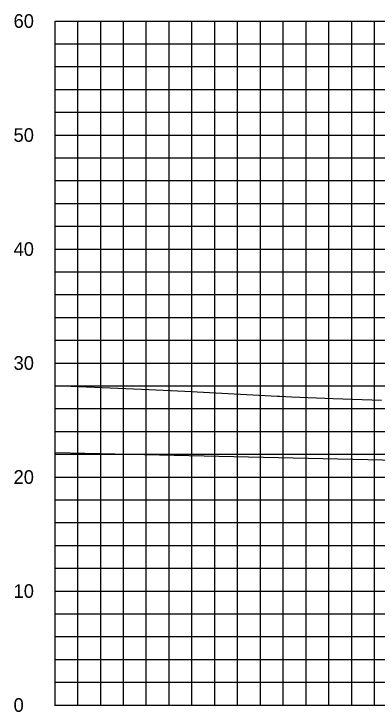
# Model space of a CAD drawing. Extents: x 1797809 to 2198143, y 249608 to 1237864.
# Drawn here: x 2196071.1 to 2196102.9, y 1237162.5 to 1237223.7 of the extents above; entities that cross this region are included whole.
import ezdxf

# ---------------------------------------------------------------- set-up
doc = ezdxf.new("R2010")
doc.units = 0
for name, color, linetype in [('31', 7, 'Continuous'), ('60', 7, 'Continuous'), ('DESIGN - SHEET - Light Grid', 7, 'Continuous'), ('DESIGN - TRAFFIC CONTROL PERMANENT - Signs', 7, 'Continuous'), ('GSSHT', 7, 'Continuous')]:
    doc.layers.add(name, color=color, linetype=linetype)

msp = doc.modelspace()

# ---------------------------------------------------------------- linework, layer by layer
at = {"layer": '60'}
for p, q in [((2196074.707, 1237163.106), (2196074.707, 1237223.106)), ((2196074.707, 1237163.046), (2196074.707, 1237163.106)), ((2196074.707, 1237163.106), (2196204.707, 1237163.106)), ((2196084.707, 1237163.046), (2196084.707, 1237163.106)), ((2196094.707, 1237163.046), (2196094.707, 1237163.106))]:
    msp.add_line(p, q, dxfattribs=at)
at = {"layer": 'DESIGN - SHEET - Light Grid'}
msp.add_lwpolyline([(2196074.707, 1237191.125), (2196082.299, 1237190.818), (2196086.07, 1237190.622), (2196094.194, 1237190.201), (2196094.374, 1237190.189), (2196095.442, 1237190.128), (2196096.151, 1237190.104), (2196099.096, 1237189.996), (2196103.309, 1237189.844)], dxfattribs=at)
at = {"layer": 'DESIGN - TRAFFIC CONTROL PERMANENT - Signs'}
msp.add_lwpolyline([(2196074.707, 1237185.246), (2196104.707, 1237184.586), (2196112.707, 1237184.266), (2196114.707, 1237184.186), (2196135.707, 1237180.686), (2196138.707, 1237180.686), (2196149.099, 1237183.284)], dxfattribs=at)
at = {"layer": 'GSSHT'}
for p, q in [((2196074.707, 1237223.106), (2196204.707, 1237223.106)), ((2196076.707, 1237163.106), (2196076.707, 1237223.106)), ((2196078.707, 1237163.106), (2196078.707, 1237223.106)), ((2196080.707, 1237163.106), (2196080.707, 1237223.106)), ((2196082.707, 1237163.106), (2196082.707, 1237223.106)), ((2196084.707, 1237163.106), (2196084.707, 1237223.106)), ((2196086.707, 1237163.106), (2196086.707, 1237223.106)), ((2196088.707, 1237163.106), (2196088.707, 1237223.106)), ((2196090.707, 1237163.106), (2196090.707, 1237223.106)), ((2196092.707, 1237163.106), (2196092.707, 1237223.106)), ((2196094.707, 1237163.106), (2196094.707, 1237223.106)), ((2196096.707, 1237163.106), (2196096.707, 1237223.106)), ((2196098.707, 1237163.106), (2196098.707, 1237223.106)), ((2196100.707, 1237163.106), (2196100.707, 1237223.106)), ((2196102.707, 1237163.106), (2196102.707, 1237223.106)), ((2196074.707, 1237221.106), (2196204.707, 1237221.106)), ((2196074.707, 1237219.106), (2196204.707, 1237219.106)), ((2196074.707, 1237217.106), (2196204.707, 1237217.106)), ((2196074.707, 1237215.106), (2196204.707, 1237215.106)), ((2196074.707, 1237213.106), (2196204.707, 1237213.106)), ((2196074.707, 1237211.106), (2196204.707, 1237211.106)), ((2196074.707, 1237209.106), (2196204.707, 1237209.106)), ((2196074.707, 1237207.106), (2196204.707, 1237207.106)), ((2196074.707, 1237205.106), (2196204.707, 1237205.106)), ((2196074.707, 1237203.106), (2196204.707, 1237203.106)), ((2196074.707, 1237201.106), (2196204.707, 1237201.106)), ((2196074.707, 1237199.106), (2196204.707, 1237199.106)), ((2196074.707, 1237197.106), (2196204.707, 1237197.106)), ((2196074.707, 1237195.106), (2196204.707, 1237195.106)), ((2196074.707, 1237193.106), (2196204.707, 1237193.106)), ((2196074.707, 1237191.106), (2196204.707, 1237191.106)), ((2196074.707, 1237189.106), (2196204.707, 1237189.106)), ((2196074.707, 1237187.106), (2196204.707, 1237187.106)), ((2196074.707, 1237185.106), (2196204.707, 1237185.106)), ((2196074.707, 1237183.106), (2196204.707, 1237183.106)), ((2196074.707, 1237181.106), (2196204.707, 1237181.106)), ((2196074.707, 1237179.106), (2196204.707, 1237179.106)), ((2196074.707, 1237177.106), (2196204.707, 1237177.106)), ((2196074.707, 1237175.106), (2196204.707, 1237175.106)), ((2196074.707, 1237173.106), (2196204.707, 1237173.106)), ((2196074.707, 1237171.106), (2196204.707, 1237171.106)), ((2196074.707, 1237169.106), (2196204.707, 1237169.106)), ((2196074.707, 1237167.106), (2196204.707, 1237167.106)), ((2196074.707, 1237165.106), (2196204.707, 1237165.106)), ((2196074.707, 1237163.106), (2196204.707, 1237163.106))]:
    msp.add_line(p, q, dxfattribs=at)

# ---------------------------------------------------------------- texts
at = {"layer": '31'}
for s, p in [('60', (2196071.073, 1237222.506)), ('50', (2196071.073, 1237212.506)), ('40', (2196071.073, 1237202.506)), ('30', (2196071.073, 1237192.506)), ('20', (2196071.073, 1237182.506)), ('10', (2196071.073, 1237172.506)), ('0', (2196071.073, 1237162.506))]:
    msp.add_text(s, height=1.2, dxfattribs=at).set_placement(p)

doc.saveas('drawing.dxf')
